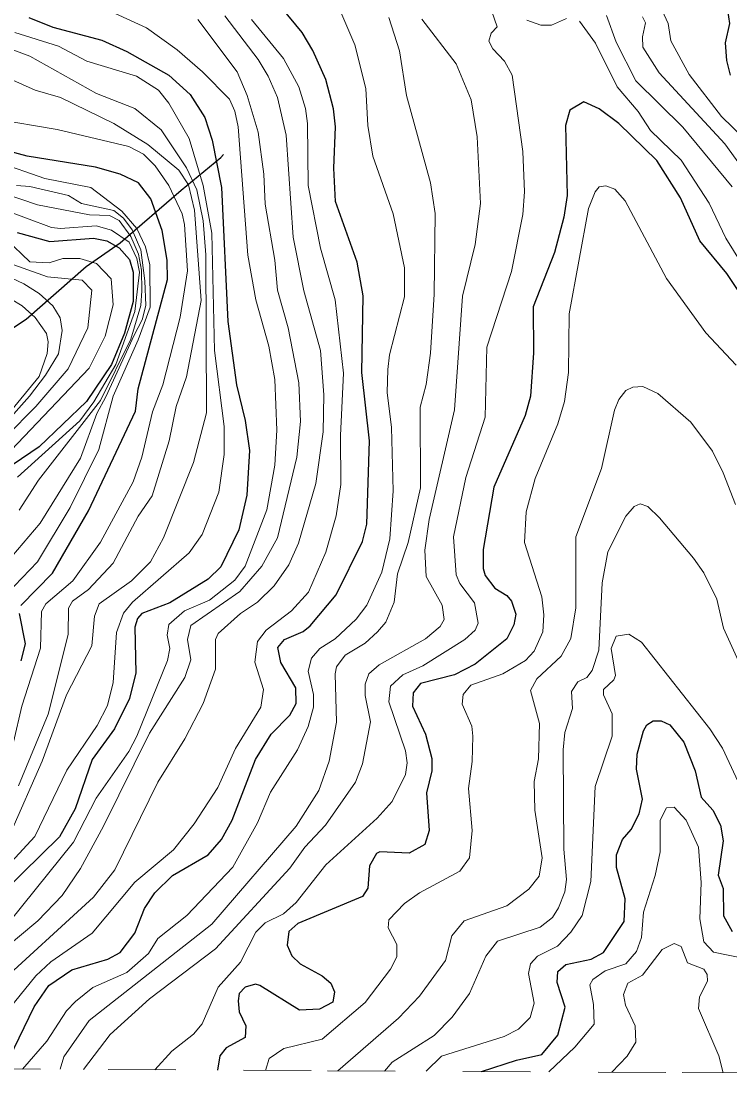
# Model space of a CAD drawing. Extents: x 577 to 602.9, y 7483.8 to 7511.6.
# Drawn here: x 582.841 to 583.887, y 7483.867 to 7485.445 of the extents above; entities that cross this region are included whole.
import ezdxf

# ---------------------------------------------------------------- set-up
doc = ezdxf.new("R2010")
doc.units = 0
doc.header["$LTSCALE"] = 0.032
doc.linetypes.add('SHORT_DASHED', pattern=[2.7, 1.5, -1.2])
for name, color, linetype, lineweight in [('1', 7, 'Continuous', 25), ('2', 7, 'Continuous', 13), ('26', 7, 'Continuous', 25), ('62', 7, 'SHORT_DASHED', 13)]:
    doc.layers.add(name, color=color, linetype=linetype, lineweight=lineweight)

msp = doc.modelspace()

# ---------------------------------------------------------------- linework, layer by layer
at = {"layer": '1'}
for points in [[(582.8156, 7483.8964), (582.8599, 7483.9881), (582.8814, 7484.0199), (582.9156, 7484.043), (582.9688, 7484.0589), (582.9871, 7484.0684), (583.0086, 7484.097), (583.0229, 7484.1336), (583.038, 7484.1567), (583.0643, 7484.1821), (583.1168, 7484.2131), (583.1366, 7484.2354), (583.1525, 7484.264), (583.1867, 7484.3539), (583.2098, 7484.3913), (583.2376, 7484.4191), (583.2472, 7484.4366), (583.2464, 7484.4596), (583.2241, 7484.497), (583.2201, 7484.5193), (583.2297, 7484.5312), (583.2575, 7484.5431), (583.2678, 7484.5511), (583.306, 7484.5972), (583.345, 7484.6759), (583.3513, 7484.7014), (583.3553, 7484.8246), (583.3442, 7484.9256), (583.3458, 7485.0393), (583.337, 7485.0886), (583.3052, 7485.1785), (583.3028, 7485.2278), (583.3052, 7485.289), (583.302, 7485.3153), (583.2909, 7485.359), (583.2718, 7485.4019), (583.2559, 7485.4282), (583.1947, 7485.5029)], [(583.8825, 7485.4711), (583.8873, 7485.4417), (583.8809, 7485.4131), (583.8825, 7485.3868), (583.8881, 7485.3654)], [(582.852, 7485.4504), (582.8877, 7485.4361), (582.9601, 7485.417), (582.9967, 7485.4003), (583.0587, 7485.3654), (583.0905, 7485.3367), (583.112, 7485.3025), (583.1231, 7485.2691), (583.1366, 7485.1992), (583.1462, 7485.0012), (583.1589, 7484.9073), (583.1716, 7484.8549), (583.178, 7484.8103), (583.174, 7484.7443), (583.1621, 7484.6934), (583.1358, 7484.6386), (583.1168, 7484.6203), (583.0603, 7484.5853), (583.0189, 7484.5694), (583.0126, 7484.5622), (583.0086, 7484.5495), (583.0102, 7484.4819), (583.0007, 7484.4437), (582.9784, 7484.3992), (582.9458, 7484.3539), (582.9203, 7484.2807), (582.8973, 7484.2394), (582.8154, 7484.1591)], [(583.904, 7485.0409), (583.8833, 7485.0719), (583.8435, 7485.1204), (583.8149, 7485.1841), (583.7799, 7485.2389), (583.7235, 7485.2938), (583.6948, 7485.3153), (583.6718, 7485.3256), (583.6511, 7485.3137), (583.6447, 7485.2906), (583.6471, 7485.1872), (583.6424, 7485.1554), (583.6288, 7485.1029), (583.597, 7485.0226), (583.5978, 7484.955), (583.5931, 7484.8906), (583.5851, 7484.862), (583.539, 7484.7563), (583.5231, 7484.664), (583.5231, 7484.6362), (583.5263, 7484.6258), (583.5406, 7484.6068), (583.5581, 7484.5964), (583.5652, 7484.5877), (583.5716, 7484.5686), (583.5684, 7484.5527), (583.5581, 7484.532), (583.5112, 7484.4946), (583.4809, 7484.4787), (583.4308, 7484.466), (583.4197, 7484.4525), (583.4189, 7484.4326), (583.438, 7484.3913), (583.4475, 7484.3555), (583.4475, 7484.3372), (583.4396, 7484.3046), (583.4436, 7484.2489), (583.4372, 7484.2283), (583.4141, 7484.2155), (583.3704, 7484.2171), (583.3656, 7484.2147), (583.3553, 7484.1964), (583.3529, 7484.1638), (583.345, 7484.1511), (583.2495, 7484.1114), (583.236, 7484.0994), (583.2336, 7484.0796), (583.2408, 7484.0637), (583.2527, 7484.0517), (583.2853, 7484.0342), (583.2981, 7484.0231), (583.3036, 7484.0104), (583.3012, 7483.9953), (583.2814, 7483.9849), (583.2519, 7483.9833), (583.1931, 7484.0199), (583.1867, 7484.0215), (583.1716, 7484.0175), (583.1629, 7484.008), (583.1613, 7483.9969), (583.1629, 7483.981), (583.1724, 7483.9603), (583.1716, 7483.9428), (583.1438, 7483.9277), (583.1342, 7483.9157), (583.1309, 7483.8947)], [(582.84, 7484.5813), (582.8869, 7484.629), (582.9402, 7484.7213), (583.0094, 7484.8684), (583.0134, 7484.9018), (583.0571, 7485.0632), (583.0563, 7485.0918), (583.0492, 7485.1355), (583.0325, 7485.1825), (583.0142, 7485.2063), (582.9871, 7485.219), (582.9506, 7485.2294), (582.8496, 7485.2453), (582.8241, 7485.2524)], [(582.8347, 7485.1327), (582.883, 7485.1196), (582.9474, 7485.1244), (582.9673, 7485.1204), (582.9855, 7485.1101), (583.0007, 7485.0926), (583.0062, 7485.0743), (583.0062, 7485.0306), (582.9935, 7484.9837), (582.9744, 7484.9376), (582.937, 7484.8827), (582.8671, 7484.8159), (582.8289, 7484.7896)], [(582.8408, 7484.4994), (582.8472, 7484.5249), (582.8384, 7484.5694)], [(583.5209, 7483.8926), (583.5723, 7483.9092), (583.6098, 7483.9176), (583.6334, 7483.9463), (583.6444, 7483.9876), (583.6326, 7484.0243), (583.6336, 7484.0406), (583.6455, 7484.0509), (583.6829, 7484.0589), (583.7012, 7484.0684), (583.7314, 7484.1145), (583.733, 7484.1479), (583.7203, 7484.1941), (583.7203, 7484.2131), (583.729, 7484.2354), (583.7418, 7484.2505), (583.7537, 7484.2736), (583.7585, 7484.295), (583.7497, 7484.3396), (583.7505, 7484.3618), (583.76, 7484.396), (583.7648, 7484.4048), (583.7744, 7484.4111), (583.7863, 7484.4111), (583.799, 7484.4048), (583.8197, 7484.3793), (583.8364, 7484.3372), (583.8451, 7484.2982), (583.8626, 7484.2791), (583.8738, 7484.2569), (583.8777, 7484.2338), (583.8706, 7484.1829), (583.8777, 7484.163), (583.8785, 7484.1225), (583.8913, 7484.0994)]]:
    msp.add_lwpolyline(points, dxfattribs=at)
at = {"layer": '2'}
for points in [[(582.8042, 7484.0907), (582.918, 7484.2314), (582.9514, 7484.2966), (582.9999, 7484.3658), (583.0118, 7484.3881), (583.0571, 7484.5002), (583.0603, 7484.5177), (583.0563, 7484.5376), (583.0587, 7484.5535), (583.0818, 7484.5734), (583.1191, 7484.5893), (583.1565, 7484.6187), (583.1716, 7484.6394), (583.2034, 7484.7229), (583.2154, 7484.7889), (583.2185, 7484.8405), (583.2154, 7484.9153), (583.2066, 7484.9646), (583.1875, 7485.033), (583.1756, 7485.099), (583.1613, 7485.289), (583.1565, 7485.3121), (583.1486, 7485.3296), (583.1088, 7485.3701), (583.0714, 7485.4027), (583.0261, 7485.4353), (582.9323, 7485.4783)], [(583.0381, 7483.8952), (583.0634, 7483.9225), (583.0953, 7483.9476), (583.1079, 7483.9631), (583.1319, 7484.0175), (583.1645, 7484.0541), (583.1875, 7484.0986), (583.201, 7484.1122), (583.2281, 7484.1257), (583.2472, 7484.1424), (583.2909, 7484.198), (583.3664, 7484.2672), (583.3887, 7484.2919), (583.4086, 7484.3316), (583.411, 7484.3491), (583.4086, 7484.3666), (583.3839, 7484.439), (583.3863, 7484.462), (583.4046, 7484.4787), (583.434, 7484.4923), (583.496, 7484.5312), (583.5112, 7484.5447), (583.5159, 7484.5551), (583.5104, 7484.5853), (583.4889, 7484.6139), (583.4833, 7484.6266), (583.4794, 7484.6831), (583.4976, 7484.7706), (583.5263, 7484.8596), (583.5287, 7484.963), (583.5652, 7485.0751), (583.5819, 7485.1594), (583.5843, 7485.1928), (583.5819, 7485.2524), (583.566, 7485.3654), (583.5549, 7485.386), (583.5374, 7485.4043), (583.5318, 7485.4155), (583.535, 7485.4274), (583.5438, 7485.4369), (583.5358, 7485.4592)], [(583.3116, 7485.4616), (583.3338, 7485.4099), (583.3497, 7485.3455), (583.3529, 7485.2906), (583.3601, 7485.2453), (583.3903, 7485.1602), (583.407, 7485.0807), (583.407, 7485.0377), (583.3847, 7484.9519), (583.3823, 7484.9304), (583.3815, 7484.8962), (583.3879, 7484.8445), (583.3903, 7484.7507), (583.3855, 7484.6799)], [(583.9406, 7485.2405), (583.8753, 7485.3041), (583.8276, 7485.3662), (583.8006, 7485.4162), (583.7966, 7485.4417), (583.7879, 7485.4608)], [(583.1016, 7485.4473), (583.1597, 7485.3701), (583.1748, 7485.3351), (583.1907, 7485.2811), (583.1994, 7485.219), (583.201, 7485.1745), (583.2154, 7485.0918), (583.2193, 7485.0473), (583.2352, 7484.9916), (583.2511, 7484.9105), (583.2535, 7484.8533), (583.248, 7484.8008), (583.2193, 7484.6815), (583.1963, 7484.6394), (583.1637, 7484.602), (583.0913, 7484.5519), (583.0865, 7484.5312), (583.0913, 7484.501), (583.0826, 7484.4748), (583.0301, 7484.3929), (582.9625, 7484.2553), (582.9283, 7484.1925), (582.9013, 7484.1527), (582.8655, 7484.1153), (582.7565, 7484.0247)], [(582.7998, 7484.0155), (582.9474, 7484.1503), (582.9792, 7484.1909), (583.0428, 7484.3205), (583.0826, 7484.3841), (583.1096, 7484.4366), (583.1279, 7484.4875), (583.1279, 7484.5312), (583.1319, 7484.54), (583.1645, 7484.5694), (583.1899, 7484.5861), (583.2146, 7484.6107), (583.236, 7484.6417), (583.2503, 7484.6736), (583.2758, 7484.7618), (583.2869, 7484.8382), (583.2877, 7484.893), (583.2829, 7484.9582), (583.2583, 7485.0465), (583.2424, 7485.126), (583.2321, 7485.2763), (583.2193, 7485.332), (583.2058, 7485.3638), (583.1907, 7485.3884), (583.1414, 7485.4528)], [(583.1812, 7485.4473), (583.2281, 7485.39), (583.2511, 7485.3479), (583.2607, 7485.3161), (583.2639, 7485.2938), (583.2647, 7485.2023), (583.2829, 7485.1093), (583.3044, 7485.033), (583.3171, 7484.9248), (583.3124, 7484.8326), (583.3132, 7484.7602), (583.306, 7484.7141), (583.2909, 7484.66), (583.2654, 7484.6012), (583.24, 7484.5734), (583.2026, 7484.5447), (583.1899, 7484.528), (583.1859, 7484.4978), (583.1987, 7484.4573), (583.1947, 7484.431), (583.1573, 7484.3698), (583.1311, 7484.3125), (583.0961, 7484.2585), (583.0659, 7484.2203), (583.0086, 7484.1726), (582.9458, 7484.097), (582.8846, 7484.0549), (582.8623, 7484.0342), (582.8071, 7483.9665)], [(582.8982, 7483.896), (582.9037, 7483.9141), (582.941, 7483.9682), (583.1223, 7484.1106), (583.2472, 7484.2553), (583.2806, 7484.3078), (583.2957, 7484.3515), (583.3068, 7484.4088), (583.3044, 7484.4803), (583.3068, 7484.4907), (583.3195, 7484.5082), (583.3489, 7484.5256), (583.3672, 7484.5423), (583.3792, 7484.5567), (583.3919, 7484.5861), (583.3967, 7484.6282), (583.4126, 7484.6743), (583.4308, 7484.7555), (583.43, 7484.8747), (583.4388, 7484.9081), (583.4452, 7484.9542), (583.4507, 7485.0417), (583.4523, 7485.161), (583.4452, 7485.2063), (583.4102, 7485.3351), (583.3998, 7485.4011), (583.3839, 7485.4504)], [(583.4324, 7485.4481), (583.4833, 7485.3821), (583.5056, 7485.3288), (583.5143, 7485.2739), (583.5191, 7485.1753), (583.5112, 7485.1149), (583.4929, 7485.0385), (583.4809, 7484.8708), (583.4436, 7484.7085), (583.4372, 7484.6632), (583.4388, 7484.6243), (583.4627, 7484.5821), (583.4658, 7484.5606), (583.4595, 7484.5503), (583.438, 7484.532), (583.3696, 7484.4938), (583.3545, 7484.4803), (583.3489, 7484.4652), (583.3489, 7484.4485), (583.3569, 7484.4096), (583.345, 7484.3475), (583.3346, 7484.3205), (583.2901, 7484.2569), (583.2599, 7484.2243)], [(583.5875, 7485.4465), (583.6082, 7485.4393), (583.6241, 7485.4393), (583.6463, 7485.4488)], [(583.6654, 7485.4449), (583.6893, 7485.4123), (583.7211, 7485.3479), (583.7521, 7485.3113), (583.7704, 7485.2835), (583.8157, 7485.2397), (583.8571, 7485.1761), (583.8817, 7485.1244), (583.9183, 7485.0656)], [(583.8913, 7485.2), (583.8181, 7485.2882), (583.7489, 7485.3566), (583.7195, 7485.4139), (583.7052, 7485.4536)], [(583.7585, 7485.4512), (583.7632, 7485.4425), (583.7585, 7485.4218), (583.7593, 7485.4067), (583.7831, 7485.3685), (583.8801, 7485.2636), (583.9406, 7485.1801)], [(582.8313, 7485.4282), (582.8957, 7485.4083), (582.9378, 7485.386), (583.011, 7485.3638), (583.0436, 7485.3431), (583.0587, 7485.324), (583.0889, 7485.2715), (583.1096, 7485.2023), (583.1223, 7485.1316), (583.1263, 7484.9582), (583.1406, 7484.8461), (583.1406, 7484.8048), (583.1327, 7484.7491), (583.108, 7484.6863), (583.0889, 7484.6592), (583.0054, 7484.5861), (582.9919, 7484.5702), (582.9816, 7484.5416), (582.9768, 7484.4676), (582.9681, 7484.4334), (582.9529, 7484.404), (582.9084, 7484.338), (582.8607, 7484.2402), (582.7844, 7484.1575)], [(582.8003, 7485.4131), (582.8535, 7485.3932), (582.9521, 7485.3383), (583.0086, 7485.3161), (583.0476, 7485.2842), (583.0852, 7485.2283), (583.1, 7485.1956), (583.1094, 7485.15), (583.1134, 7485.0998), (583.1144, 7484.866), (583.0953, 7484.7928), (583.0508, 7484.6815), (583.0317, 7484.6457), (583.0038, 7484.6179), (582.9561, 7484.5837), (582.949, 7484.5654), (582.945, 7484.5217)], [(582.8368, 7484.3149), (582.8806, 7484.4207), (582.91, 7484.5384), (582.9108, 7484.5773), (582.9164, 7484.5877), (582.9402, 7484.6052), (582.9768, 7484.6441), (583.0134, 7484.7133), (583.0341, 7484.7435), (583.0595, 7484.8246), (583.0698, 7484.8755), (583.0849, 7484.9193), (583.1064, 7485.0322), (583.0969, 7485.1658), (583.0881, 7485.2031), (583.0738, 7485.2246), (583.0277, 7485.2628), (582.9776, 7485.2938), (582.8989, 7485.332), (582.8615, 7485.3431), (582.8003, 7485.3701)], [(582.8003, 7485.3009), (582.8941, 7485.285), (582.9999, 7485.2596), (583.0213, 7485.2485), (583.0388, 7485.231), (583.0587, 7485.2023), (583.0786, 7485.1602), (583.0818, 7485.1443), (583.0865, 7485.0759), (583.0754, 7485.0075), (583.05, 7484.9073), (583.0348, 7484.8676), (583.0189, 7484.8008), (583.0062, 7484.7642), (582.9577, 7484.6751), (582.9172, 7484.6179), (582.8774, 7484.5837), (582.871, 7484.5726), (582.8695, 7484.5185), (582.8416, 7484.4326), (582.817, 7484.3261)], [(582.8194, 7484.5988), (582.8647, 7484.6457), (582.9132, 7484.726), (582.9553, 7484.8119), (582.9768, 7484.8906), (583.0134, 7484.9741), (583.0311, 7485.0222), (583.0309, 7485.0847), (583.0245, 7485.1117), (583.0118, 7485.1387), (582.9895, 7485.1642), (582.9434, 7485.1992), (582.8758, 7485.2127), (582.805, 7485.2373)], [(582.8351, 7484.7712), (582.9273, 7484.8542), (582.9481, 7484.8822), (582.9808, 7484.9377), (583.0088, 7485.0158), (583.0155, 7485.074), (583.0115, 7485.0941), (583.0005, 7485.1186), (582.9744, 7485.1363), (582.9514, 7485.1427), (582.8989, 7485.1387), (582.8854, 7485.1403), (582.7375, 7485.1952)], [(582.8337, 7485.2023), (582.8535, 7485.2008), (582.9108, 7485.1872), (582.9299, 7485.1753), (582.9775, 7485.165), (582.9921, 7485.154), (583.0046, 7485.1364), (583.0176, 7485.1071), (583.0236, 7485.0614), (583.0247, 7485.0249), (583.0193, 7485.0035), (583.0076, 7484.9807), (582.966, 7484.8899), (582.9523, 7484.8653), (582.9283, 7484.7992), (582.8687, 7484.703), (582.8186, 7484.6441)], [(583.2016, 7483.8943), (583.2071, 7483.912), (583.229, 7483.9268), (583.2853, 7483.9404), (583.3489, 7483.9945), (583.3863, 7484.0438), (583.3959, 7484.0621), (583.3959, 7484.0804), (583.3831, 7484.105), (583.3839, 7484.1169), (583.407, 7484.1408), (583.4293, 7484.1567), (583.4889, 7484.1885), (583.5032, 7484.2084), (583.5072, 7484.2489), (583.5016, 7484.311), (583.5072, 7484.3507), (583.508, 7484.3881), (583.5064, 7484.4032), (583.4921, 7484.4358), (583.4937, 7484.4501), (583.5048, 7484.4636), (583.5525, 7484.4803), (583.5859, 7484.5002), (583.5986, 7484.5137), (583.6113, 7484.5423), (583.6129, 7484.5678), (583.6098, 7484.594), (583.5843, 7484.6743), (583.5867, 7484.7197), (583.6002, 7484.769), (583.6336, 7484.8501), (583.6432, 7484.8827), (583.6495, 7484.9256), (583.6503, 7485.0123), (583.6789, 7485.1682), (583.6885, 7485.1928), (583.6948, 7485.2), (583.7044, 7485.2015), (583.7179, 7485.1968), (583.733, 7485.1793), (583.7942, 7485.0648), (583.8523, 7484.9845), (583.8968, 7484.9368)], [(582.8376, 7484.7221), (582.8663, 7484.7666), (582.9578, 7484.8842), (583.0026, 7484.975), (583.0173, 7485.0247), (583.0191, 7485.0467), (583.0187, 7485.077), (583.0143, 7485.1006), (583.0028, 7485.1269), (582.9854, 7485.1506), (582.9712, 7485.1578), (582.9418, 7485.1586), (582.8647, 7485.1737), (582.817, 7485.1896)], [(582.787, 7484.7706), (582.941, 7484.932), (582.9649, 7484.9797), (582.9768, 7485.0258), (582.9736, 7485.064), (582.9521, 7485.087), (582.9275, 7485.0942), (582.9021, 7485.0942), (582.8822, 7485.0878), (582.8535, 7485.0894), (582.8186, 7485.1228)], [(582.7048, 7484.7244), (582.8528, 7484.8906), (582.8766, 7484.9216), (582.8957, 7484.9535), (582.9013, 7484.9876), (582.8981, 7485.0067), (582.8877, 7485.0242), (582.8671, 7485.0425), (582.8448, 7485.0568), (582.7804, 7485.087)], [(582.8217, 7485.0878), (582.8798, 7485.0672), (582.9307, 7485.0624), (582.945, 7485.0473), (582.9394, 7484.9916), (582.91, 7484.9312), (582.8623, 7484.8755), (582.8186, 7484.831)], [(582.7994, 7484.8378), (582.8671, 7484.9198), (582.8791, 7484.9539), (582.8806, 7484.9709), (582.8781, 7484.9835), (582.8616, 7485.0071), (582.8424, 7485.0242), (582.8098, 7485.0441)], [(583.896, 7484.7308), (583.8777, 7484.7777), (583.8618, 7484.8095), (583.83, 7484.8525), (583.7815, 7484.8946), (583.7593, 7484.9049), (583.7441, 7484.9042), (583.7338, 7484.8994), (583.7235, 7484.8859), (583.7171, 7484.87), (583.698, 7484.7841), (583.6599, 7484.6831), (583.6599, 7484.5781), (583.6527, 7484.5328), (583.6384, 7484.5066), (583.6026, 7484.4732), (583.5931, 7484.4557), (583.6066, 7484.4072), (583.605, 7484.3547), (583.5986, 7484.3213), (583.5994, 7484.2791), (583.6106, 7484.2084), (583.6058, 7484.1813), (583.5907, 7484.1623), (583.5581, 7484.1376), (583.4953, 7484.1153), (583.477, 7484.0931), (583.4674, 7484.0565), (583.4293, 7484.004), (583.3982, 7483.9714), (583.3087, 7483.8937)], [(583.3777, 7483.8933), (583.3887, 7483.9066), (583.4506, 7483.9458), (583.4776, 7483.9732), (583.5032, 7484.008), (583.5271, 7484.0629), (583.5446, 7484.0851), (583.6074, 7484.1058), (583.6257, 7484.1201), (583.6344, 7484.1344), (583.644, 7484.1583), (583.6463, 7484.1766), (583.6424, 7484.2211), (583.6416, 7484.3682), (583.644, 7484.3936), (583.6551, 7484.4294), (583.6535, 7484.4541), (583.663, 7484.4684), (583.6766, 7484.4748), (583.6845, 7484.4851), (583.694, 7484.5153), (583.6988, 7484.6147), (583.7076, 7484.6608), (583.7338, 7484.7133), (583.7465, 7484.7276), (583.7553, 7484.7316), (583.7664, 7484.7276), (583.7839, 7484.7109), (583.834, 7484.6513), (583.8491, 7484.6298), (583.8682, 7484.5909), (583.8785, 7484.5479), (583.9246, 7484.4461)], [(583.3855, 7484.6799), (583.3736, 7484.6306), (583.3513, 7484.5821), (583.3354, 7484.5614), (583.3044, 7484.532), (583.2821, 7484.5177), (583.2694, 7484.5034), (583.2647, 7484.4843), (583.2726, 7484.4501), (583.2726, 7484.431), (583.2647, 7484.4024), (583.2487, 7484.3682), (583.209, 7484.3054), (583.1899, 7484.2601), (583.1533, 7484.1949), (583.0857, 7484.1233), (583.0428, 7484.0891), (583.0288, 7484.0671), (582.9967, 7484.0392), (582.9466, 7484.0167), (582.9211, 7483.9961), (582.9076, 7483.9825), (582.8784, 7483.9377), (582.8428, 7483.8963)], [(583.9064, 7484.307), (583.8769, 7484.3706), (583.8579, 7484.3992), (583.7569, 7484.5272), (583.7386, 7484.5392), (583.7195, 7484.536), (583.7123, 7484.5177), (583.7187, 7484.4779), (583.7163, 7484.4716), (583.7012, 7484.4573), (583.7012, 7484.4493), (583.7139, 7484.4215), (583.7139, 7484.3881), (583.6885, 7484.3141), (583.6821, 7484.1734), (583.6694, 7484.1233), (583.6527, 7484.0986), (583.6328, 7484.078), (583.6034, 7484.0629), (583.5931, 7484.0517), (583.5901, 7484.0373), (583.5985, 7483.9935), (583.5926, 7483.9724), (583.5753, 7483.9551), (583.5544, 7483.9443), (583.4616, 7483.9155), (583.4392, 7483.893)], [(582.945, 7484.5217), (582.9076, 7484.4493), (582.8718, 7484.3515), (582.8249, 7484.245), (582.7685, 7484.1662), (582.7343, 7484.1297), (582.6492, 7484.0637), (582.6206, 7484.0239), (582.5903, 7483.9913), (582.5379, 7483.9587), (582.5012, 7483.9172), (582.4599, 7483.9038), (582.4258, 7483.9006), (582.3898, 7483.905), (582.3476, 7483.92), (582.3256, 7483.9356), (582.3023, 7483.9448), (582.1928, 7483.9651), (582.157, 7483.9651), (582.1144, 7483.9753), (582.0442, 7483.9764), (582.0284, 7483.9739), (582.0118, 7483.963), (581.9502, 7483.9012)], [(583.6203, 7483.8921), (583.6587, 7483.9286), (583.687, 7483.9627), (583.6861, 7483.9918), (583.6806, 7484.0205), (583.6853, 7484.0287), (583.7036, 7484.0414), (583.7338, 7484.0517), (583.7497, 7484.07), (583.7569, 7484.0907), (583.76, 7484.1281), (583.7775, 7484.1821), (583.7847, 7484.2171), (583.7847, 7484.264), (583.7942, 7484.2823), (583.8054, 7484.2831), (583.8229, 7484.264), (583.8412, 7484.2243), (583.8451, 7484.1718), (583.8435, 7484.1185), (583.8491, 7484.0843), (583.8634, 7484.0692), (583.9095, 7484.0597)], [(583.2599, 7484.2243), (583.2376, 7484.1933), (583.1279, 7484.074), (583.0301, 7484.0001), (582.972, 7483.9474), (582.9328, 7483.8958)], [(583.8779, 7483.8907), (583.8714, 7483.9157), (583.8412, 7483.9857), (583.8427, 7484.0032), (583.8547, 7484.0263), (583.8539, 7484.0358), (583.8491, 7484.0438), (583.8253, 7484.0533), (583.8157, 7484.0772), (583.8054, 7484.0819), (583.7879, 7484.0732), (583.7585, 7484.035), (583.737, 7484.0231), (583.7306, 7484.0064), (583.7337, 7483.9905), (583.7476, 7483.9602), (583.7489, 7483.9362), (583.7358, 7483.9151), (583.7135, 7483.8916)]]:
    msp.add_lwpolyline(points, dxfattribs=at)
at = {"layer": '26'}
msp.add_lwpolyline([(582.7645, 7484.9492), (582.8479, 7485.0047), (582.9368, 7485.0825), (582.9869, 7485.1173), (583.0772, 7485.1951), (583.1355, 7485.2437), (583.1397, 7485.2479)], dxfattribs=at)
at = {"layer": '62'}
msp.add_lwpolyline([(577.0067, 7483.927), (577.5305, 7483.9243), (578.0544, 7483.9216), (578.5783, 7483.9189), (579.1022, 7483.9162), (579.626, 7483.9135), (580.1499, 7483.9107), (580.6738, 7483.908), (581.1977, 7483.9052), (581.7216, 7483.9024), (582.2454, 7483.8996), (582.7693, 7483.8967), (583.2932, 7483.8938), (583.8171, 7483.891), (584.341, 7483.8881), (584.8649, 7483.8852), (585.3887, 7483.8822), (585.9126, 7483.8793), (586.4365, 7483.8763), (586.9604, 7483.8733), (587.4843, 7483.8703), (588.0082, 7483.8673)], dxfattribs=at)

doc.saveas('drawing.dxf')
